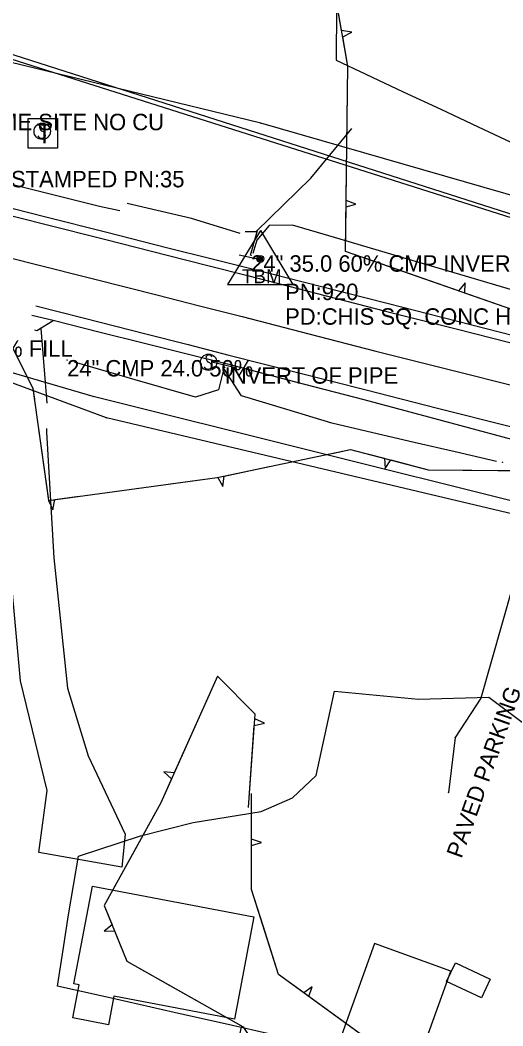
# Model space of a CAD drawing. Extents: x 954793 to 988390, y 1867850 to 1924428.
# Drawn here: x 963802.1 to 963949, y 1900632.7 to 1900938.7 of the extents above; entities that cross this region are included whole.
import ezdxf

# ---------------------------------------------------------------- set-up
doc = ezdxf.new("R2010")
doc.units = 0
for name, color, linetype in [('S_BUILDING', 7, 'Continuous'), ('S_CROSS_DRAIN_ANNOT', 7, 'Continuous'), ('S_DITCHLINE', 7, 'Continuous'), ('S_DRG_PT_SYM', 7, 'Continuous'), ('S_EDGE_BITUMINOUS', 7, 'Continuous'), ('S_EDGE_PAVEMENT', 7, 'Continuous'), ('S_FIBER_OPTIC_CABLE', 7, 'Continuous'), ('S_HEADWALL', 7, 'Continuous'), ('S_OBSCURES', 7, 'Continuous'), ('S_PARKING', 7, 'Continuous'), ('S_PARKING_ANNOT', 7, 'Continuous'), ('S_PAVEMENT_CROWN', 7, 'Continuous'), ('S_PRIMARY_CTL', 7, 'Continuous'), ('S_PRIMARY_CTL_ANNOT', 7, 'Continuous'), ('S_SHOULDER', 7, 'Continuous'), ('S_SIGN', 7, 'Continuous'), ('S_STREAM', 7, 'Continuous'), ('S_SURVEY_TEXT_ANNOT', 7, 'Continuous'), ('S_TELEPHONE_UTILITIES', 7, 'Continuous'), ('S_TREE', 7, 'Continuous'), ('S_UTL_PT_SYM', 7, 'Continuous'), ('S_WATER_UTILITIES', 7, 'Continuous')]:
    doc.layers.add(name, color=color, linetype=linetype)

msp = doc.modelspace()

# ---------------------------------------------------------------- linework, layer by layer
at = {"layer": 'S_BUILDING'}
for points in [[(963824.14, 1900675.21), (963873.25, 1900665.84), (963867.3, 1900634.67), (963830.66, 1900641.66), (963829.01, 1900633.01), (963818.2, 1900635.07), (963820.12, 1900645.13), (963818.46, 1900645.45)], [(963909.91, 1900657.68), (963899.9, 1900629.78), (963923.13, 1900621.44), (963933.14, 1900649.34)], [(963945.15, 1900646.92), (963942.44, 1900641.16), (963931.86, 1900646.14), (963934.57, 1900651.89)]]:
    msp.add_lwpolyline(points, close=True, dxfattribs=at)
at = {"layer": 'S_DITCHLINE'}
for points in [[(963869.03, 1900873.75), (963854.26, 1900878.32), (963834.72, 1900882.9)], [(964131.89, 1900806.2), (964116.37, 1900810.75), (964100.86, 1900815.3), (964085.35, 1900819.86), (964063.95, 1900824.35), (964042.55, 1900828.83), (964028.58, 1900833.18), (964014.6, 1900837.53), (964000.63, 1900841.88), (963986.65, 1900846.23), (963973.95, 1900849.98), (963961.25, 1900853.73), (963948.54, 1900857.48), (963935.84, 1900861.23), (963923.14, 1900864.98), (963910.43, 1900868.73), (963897.73, 1900872.48), (963885.03, 1900876.23), (963877.93, 1900876.21), (963874.16, 1900871.67), (963872.94, 1900867.63)], [(963947.01, 1900804.35), (963934.49, 1900807.27), (963921.98, 1900810.2), (963909.46, 1900813.12), (963896.95, 1900816.05), (963883.22, 1900820.21), (963869.48, 1900824.37), (963864.13, 1900832.62), (963862.47, 1900826.17), (963855.5, 1900823.95), (963837.1, 1900829.26), (963818.7, 1900834.57)]]:
    msp.add_lwpolyline(points, dxfattribs=at)
at = {"layer": 'S_DRG_PT_SYM'}
for points in [[(963872.4, 1900867.12), (963872.4, 1900867.17), (963872.4, 1900867.12), (963872.35, 1900867.12), (963872.4, 1900867.12), (963872.4, 1900867.07), (963872.4, 1900867.12), (963872.45, 1900867.12)], [(963816.42, 1900835.24), (963816.42, 1900835.29), (963816.42, 1900835.24), (963816.37, 1900835.24), (963816.42, 1900835.24), (963816.42, 1900835.19), (963816.42, 1900835.24), (963816.47, 1900835.24)], [(963864.36, 1900833.05), (963864.36, 1900833.1), (963864.36, 1900833.05), (963864.31, 1900833.05), (963864.36, 1900833.05), (963864.36, 1900833), (963864.36, 1900833.05), (963864.41, 1900833.05)], [(963948.82, 1900804.15), (963948.82, 1900804.2), (963948.82, 1900804.15), (963948.77, 1900804.15), (963948.82, 1900804.15), (963948.82, 1900804.1), (963948.82, 1900804.15), (963948.87, 1900804.15)]]:
    msp.add_lwpolyline(points, dxfattribs=at)
at = {"layer": 'S_EDGE_BITUMINOUS'}
msp.add_lwpolyline([(963806.5, 1900844.46), (963807.23, 1900844.26), (963812.16, 1900847.31)], dxfattribs=at)
at = {"layer": 'S_EDGE_PAVEMENT'}
for points in [[(963789.55, 1900881.66), (963809.68, 1900876.6), (963828.25, 1900871.88), (963846.82, 1900867.16), (963859.25, 1900864), (963871.67, 1900860.83), (963892.48, 1900855.48), (963913.3, 1900850.13), (963934.77, 1900844.71), (963956.25, 1900839.28), (963976.36, 1900834.21), (963996.47, 1900829.14), (964018.12, 1900823.63), (964039.78, 1900818.12), (964059.97, 1900812.83), (964080.17, 1900807.55), (964103.06, 1900801.48), (964125.95, 1900795.4), (964143.34, 1900790.79)], [(963806.87, 1900851.7), (963821.29, 1900848.06), (963840.81, 1900843.13), (963853.23, 1900839.95), (963865.65, 1900836.77), (963886.51, 1900831.46), (963907.38, 1900826.14), (963929.14, 1900820.63), (963950.91, 1900815.12), (963971.06, 1900810.05), (963991.21, 1900804.98), (964012.09, 1900799.67), (964032.97, 1900794.37), (964053.05, 1900789.13), (964073.13, 1900783.88), (964096.07, 1900777.8), (964119.01, 1900771.72), (964136.78, 1900766.95)]]:
    msp.add_lwpolyline(points, dxfattribs=at)
at = {"layer": 'S_FIBER_OPTIC_CABLE'}
for p, q in [((964278.11, 1900775.13), (963743.78, 1900946.13)), ((964280.9, 1900773.98), (963742.61, 1900944.77)), ((963824.31, 1900824.17), (963697.76, 1900861.28)), ((963828.41, 1900817.62), (963776.07, 1900836.95)), ((963969.83, 1900787.85), (963824.31, 1900824.17)), ((963964.71, 1900785.39), (963828.41, 1900817.62)), ((963951.9, 1900766.26), (963942.29, 1900732.33)), ((963942.29, 1900732.33), (963934.48, 1900720.39)), ((963934.48, 1900720.39), (963932.41, 1900703.63))]:
    msp.add_line(p, q, dxfattribs=at)
at = {"layer": 'S_HEADWALL'}
for points in [[(963876.23, 1900865.49), (963868.79, 1900867.19)], [(963860.48, 1900834.72), (963868.05, 1900832.88)]]:
    msp.add_lwpolyline(points, dxfattribs=at)
at = {"layer": 'S_OBSCURES'}
for points in [[(963898.42, 1900942.44), (963898.28, 1900926.48), (963907.3, 1900922.2), (963918.69, 1900916.86), (963930.09, 1900911.53), (963941.48, 1900906.19), (963952.88, 1900900.86), (963968.96, 1900898.86), (963985.05, 1900896.86), (964001.13, 1900894.86), (964017.22, 1900892.86), (964039.46, 1900889.39), (964061.69, 1900885.93), (964083.93, 1900882.47), (964106.16, 1900879.01), (964117.13, 1900889.03), (964128.09, 1900899.04)], [(963884.44, 1900628.74), (963866.7, 1900632.75), (963848.96, 1900636.76), (963831.22, 1900640.77), (963813.48, 1900644.78), (963815.28, 1900655.81), (963816.89, 1900666.42), (963819.86, 1900684.34), (963838.77, 1900690.44), (963854.81, 1900694.51), (963875.49, 1900697.89), (963884.97, 1900702.07), (963892.21, 1900708.84), (963896.48, 1900728.39), (963897.72, 1900734.54), (963910.53, 1900733.3), (963923.35, 1900732.06), (963944.75, 1900732.63), (963955.22, 1900724.74)]]:
    msp.add_lwpolyline(points, dxfattribs=at)
at = {"layer": 'S_PARKING'}
msp.add_line((963808.42, 1900844.88), (963810.24, 1900822.08), dxfattribs=at)
msp.add_lwpolyline([(963810.2, 1900814.41), (963810.2, 1900813.25), (963812.44, 1900775.03), (963816.58, 1900735.43), (963822.8, 1900714.82), (963834.09, 1900691.03), (963833.12, 1900680.93), (963807.8, 1900685.36), (963810.33, 1900704.24), (963802.22, 1900737.62), (963797.92, 1900785.51), (963797.43, 1900816.5)], dxfattribs=at)
at = {"layer": 'S_PAVEMENT_CROWN'}
msp.add_lwpolyline([(963785.91, 1900869.69), (963805.93, 1900864.66), (963824.84, 1900859.88), (963843.75, 1900855.09), (963856.72, 1900851.77), (963869.69, 1900848.45), (963890, 1900843.21), (963910.31, 1900837.96), (963932.19, 1900832.47), (963954.08, 1900826.98), (963973.87, 1900822.01), (963993.66, 1900817.05), (964015.18, 1900811.49), (964036.69, 1900805.94), (964056.19, 1900800.87), (964075.7, 1900795.8), (964098.91, 1900789.7), (964122.13, 1900783.6), (964140, 1900778.76)], dxfattribs=at)
msp.add_lwpolyline([(963785.91, 1900869.69), (963805.93, 1900864.66), (963824.84, 1900859.88), (963843.75, 1900855.09), (963856.72, 1900851.77), (963869.69, 1900848.45), (963890, 1900843.21), (963910.31, 1900837.96), (963932.19, 1900832.47), (963954.08, 1900826.98), (963973.87, 1900822.01), (963993.66, 1900817.05), (964015.18, 1900811.49), (964036.69, 1900805.94), (964056.19, 1900800.87), (964075.7, 1900795.8), (964098.91, 1900789.7), (964122.13, 1900783.6), (964140, 1900778.76)], dxfattribs=at)
at = {"layer": 'S_PRIMARY_CTL'}
for p, q in [((963875.24, 1900874.69), (963865.21, 1900858.18)), ((963875.24, 1900874.69), (963885.07, 1900858.18)), ((963865.21, 1900858.18), (963885.07, 1900858.18))]:
    msp.add_line(p, q, dxfattribs=at)
for radius in [1.04, 0.609, 0.344]:
    msp.add_circle((963875.24, 1900865.99), radius, dxfattribs=at)
at = {"layer": 'S_SHOULDER'}
for points in [[(963789.97, 1900883.91), (963810, 1900878.85), (963828.55, 1900874.13), (963847.1, 1900869.42), (963860.11, 1900866.17), (963873.13, 1900862.91), (963893.44, 1900857.73), (963913.75, 1900852.55), (963935.17, 1900847.09), (963956.6, 1900841.63), (963976.8, 1900836.47), (963997, 1900831.3), (964019.39, 1900825.59), (964041.78, 1900819.87), (964062.27, 1900814.48), (964082.77, 1900809.09), (964104.65, 1900803.47), (964126.53, 1900797.85), (964143.87, 1900793.11)], [(963805.72, 1900848.89), (963812.17, 1900847.33), (963826.06, 1900843.83), (963839.95, 1900840.34), (963852.57, 1900837.19), (963865.19, 1900834.04), (963885.94, 1900828.63), (963906.69, 1900823.21), (963930.48, 1900816.84), (963954.27, 1900810.47), (963970.82, 1900806.63), (963990.07, 1900801.85), (964012.86, 1900795.88), (964032.14, 1900791.03), (964049.38, 1900786.61), (964053.27, 1900785.61), (964072.4, 1900780.6), (964087.06, 1900776.66), (964102.74, 1900772.95), (964118.41, 1900769.25), (964136.01, 1900764.37)]]:
    msp.add_lwpolyline(points, dxfattribs=at)
at = {"layer": 'S_SIGN'}
for centre in [(963808.85, 1900904.84), (963859.46, 1900834.58)]:
    msp.add_circle(centre, 2.49, dxfattribs=at)
for centre, radius, start, end in [((963809.53, 1900906.17), 1.5, 167.1196, 241.9813), ((963808.92, 1900906.11), 0.95, 16.5258, 156.8957), ((963808.69, 1900904.02), 1.28, 204.641, 335.359), ((963808.43, 1900903.5), 1.4, 358.6529, 73.7063), ((963860.15, 1900835.9), 1.5, 167.1196, 241.9813), ((963859.54, 1900835.85), 0.95, 16.5258, 156.8957), ((963859.31, 1900833.76), 1.28, 204.641, 335.359), ((963859.05, 1900833.24), 1.4, 358.6529, 73.7063)]:
    msp.add_arc(centre, radius, start, end, dxfattribs=at)
at = {"layer": 'S_STREAM'}
for points in [[(963870.57, 1900874.32), (963873.95, 1900874.31), (963890.55, 1900890.61), (963903.01, 1900905.66)], [(963768.06, 1900896.54), (963826.32, 1900882.03), (963832.43, 1900880.74)], [(963872.25, 1900867.17), (963874.39, 1900874.68)]]:
    msp.add_lwpolyline(points, dxfattribs=at)
at = {"layer": 'S_TELEPHONE_UTILITIES'}
msp.add_lwpolyline([(963804.55, 1900899.69), (963804.55, 1900908.69), (963813.55, 1900908.69), (963813.55, 1900899.69)], close=True, dxfattribs=at)
at = {"layer": 'S_TREE'}
for p, q in [((963903.05, 1900935.04), (963899.92, 1900935.52)), ((963900.26, 1900933.59), (963903.05, 1900935.04)), ((963904.28, 1900882.72), (963901.29, 1900883.77)), ((963901.27, 1900881.81), (963904.28, 1900882.72)), ((963937.47, 1900858.77), (963935.52, 1900856.27)), ((963937.37, 1900855.63), (963937.47, 1900858.77)), ((963913, 1900805.34), (963913.16, 1900802.21)), ((963913.16, 1900802.21), (963914.9, 1900804.84)), ((963862.26, 1900799.52), (963863.8, 1900796.79)), ((963863.8, 1900796.79), (963864.18, 1900799.93)), ((963810.76, 1900792.55), (963812.09, 1900789.71)), ((963812.09, 1900789.71), (963812.71, 1900792.81)), ((963873.38, 1900724.08), (963876.43, 1900724.81)), ((963876.43, 1900724.81), (963873.51, 1900726.04)), ((963849.02, 1900709.64), (963845.9, 1900710)), ((963845.9, 1900710), (963848.22, 1900707.84)), ((963875.51, 1900688.47), (963872.51, 1900689.49)), ((963872.51, 1900687.53), (963875.51, 1900688.47)), ((963830.12, 1900663.44), (963827.69, 1900661.44)), ((963827.69, 1900661.44), (963830.86, 1900661.62)), ((963891, 1900644.54), (963888.41, 1900642.72)), ((963890, 1900641.56), (963891, 1900644.54)), ((963869.44, 1900632.66), (963868.78, 1900629.58))]:
    msp.add_line(p, q, dxfattribs=at)
for points in [[(964135.21, 1900794.75), (964062.93, 1900813.19), (964020.61, 1900828.7), (964020.06, 1900843.82), (964066.23, 1900891.47), (964082.64, 1900918.01), (964088.78, 1900934.16), (964077.47, 1900942.44), (964058.15, 1900939.01), (964039.57, 1900943.53), (964015.95, 1900924.78), (964000.75, 1900907.97), (963980.48, 1900882.61), (963968.7, 1900853.95), (963958.69, 1900848.2), (963901.09, 1900868.28), (963901.83, 1900924.66), (963891.36, 1900984.26), (963875.36, 1901026.93), (963891.25, 1901078.27)], [(963899.92, 1900935.52), (963895.61, 1900960.07)], [(963901.62, 1900908.76), (963901.83, 1900924.66), (963900.26, 1900933.59)], [(963901.29, 1900883.77), (963901.62, 1900908.76)], [(963911.91, 1900864.5), (963901.09, 1900868.28), (963901.27, 1900881.81)], [(963935.52, 1900856.27), (963911.91, 1900864.5)], [(963960.79, 1900849.4), (963958.69, 1900848.2), (963937.37, 1900855.63)], [(963796.63, 1900845.39), (963806.05, 1900826.62), (963810.79, 1900792.55), (963862.1, 1900799.49), (963902.66, 1900808.03), (963926.26, 1900801.88), (963968.49, 1900801.47), (964036.42, 1900788.51), (964075.41, 1900779.74), (964154.37, 1900757.43), (964232.89, 1900735.01), (964256.03, 1900724.13), (964271.84, 1900709.29), (964267.22, 1900682.18), (964244.46, 1900658.15), (964250.89, 1900626.06)], [(963805.87, 1900826.97), (963806.05, 1900826.62), (963806.5, 1900823.35)], [(963807.66, 1900815.01), (963810.78, 1900792.58)], [(963897.47, 1900806.93), (963902.66, 1900808.03), (963913, 1900805.34)], [(963914.9, 1900804.84), (963926.26, 1900801.88), (963939.52, 1900801.75)], [(963864.18, 1900799.93), (963877.9, 1900802.82)], [(963939.52, 1900801.75), (963964.52, 1900801.51)], [(963847.92, 1900797.57), (963862.1, 1900799.49), (963862.26, 1900799.52)], [(963812.71, 1900792.81), (963820.05, 1900793.81)], [(963871.64, 1900699.14), (963873.62, 1900727.54), (963862.16, 1900739.07), (963844.94, 1900700.49), (963827.75, 1900669.29), (963834.6, 1900652.36), (963870.01, 1900632.33), (963883.81, 1900610.89), (963910.56, 1900601.17), (963907.11, 1900629.09), (963880.73, 1900648.32), (963872.49, 1900674.2), (963872.52, 1900703.38)], [(963873.51, 1900726.04), (963873.62, 1900727.54), (963862.16, 1900739.07), (963859.21, 1900732.46)], [(963859.21, 1900732.46), (963849.02, 1900709.64)], [(963871.64, 1900699.14), (963873.38, 1900724.08)], [(963848.22, 1900707.84), (963844.94, 1900700.49), (963836.76, 1900685.65)], [(963872.51, 1900689.49), (963872.52, 1900703.38)], [(963836.76, 1900685.65), (963827.75, 1900669.29), (963830.12, 1900663.44)], [(963876.03, 1900663.08), (963872.49, 1900674.2), (963872.51, 1900687.53)], [(963830.86, 1900661.62), (963834.6, 1900652.36), (963847.68, 1900644.97)], [(963888.41, 1900642.72), (963880.73, 1900648.32), (963876.03, 1900663.08)], [(963847.68, 1900644.97), (963869.44, 1900632.66)], [(963907.58, 1900625.29), (963907.11, 1900629.09), (963890, 1900641.56)]]:
    msp.add_lwpolyline(points, dxfattribs=at)
at = {"layer": 'S_UTL_PT_SYM'}
for points in [[(963875.31, 1900907.33), (963875.31, 1900907.38), (963875.31, 1900907.33), (963875.26, 1900907.33), (963875.31, 1900907.33), (963875.31, 1900907.28), (963875.31, 1900907.33), (963875.36, 1900907.33)], [(963824.31, 1900824.17), (963824.31, 1900824.22), (963824.31, 1900824.17), (963824.26, 1900824.17), (963824.31, 1900824.17), (963824.31, 1900824.12), (963824.31, 1900824.17), (963824.36, 1900824.17)], [(963828.41, 1900817.62), (963828.41, 1900817.67), (963828.41, 1900817.62), (963828.36, 1900817.62), (963828.41, 1900817.62), (963828.41, 1900817.57), (963828.41, 1900817.62), (963828.46, 1900817.62)], [(963942.29, 1900732.33), (963942.29, 1900732.38), (963942.29, 1900732.33), (963942.24, 1900732.33), (963942.29, 1900732.33), (963942.29, 1900732.28), (963942.29, 1900732.33), (963942.34, 1900732.33)], [(963934.48, 1900720.39), (963934.48, 1900720.44), (963934.48, 1900720.39), (963934.43, 1900720.39), (963934.48, 1900720.39), (963934.48, 1900720.34), (963934.48, 1900720.39), (963934.53, 1900720.39)], [(963932.41, 1900703.63), (963932.41, 1900703.68), (963932.41, 1900703.63), (963932.36, 1900703.63), (963932.41, 1900703.63), (963932.41, 1900703.58), (963932.41, 1900703.63), (963932.46, 1900703.63)]]:
    msp.add_lwpolyline(points, dxfattribs=at)
at = {"layer": 'S_WATER_UTILITIES'}
for p, q in [((963875.31, 1900907.33), (963773.09, 1900932.17)), ((964042.6, 1900859.15), (963875.31, 1900907.33))]:
    msp.add_line(p, q, dxfattribs=at)

# ---------------------------------------------------------------- texts
at = {"layer": 'S_CROSS_DRAIN_ANNOT'}
for s, p in [('24" 35.0 60% CMP INVERT OF PIPE', (963872.4, 1900862.12)), ('0% FILL', (963793.23, 1900836.24)), ('24" CMP 24.0 50%', (963816.42, 1900830.24)), ('INVERT OF PIPE', (963864.36, 1900828.05))]:
    msp.add_text(s, height=5, dxfattribs=at).set_placement(p)
at = {"layer": 'S_PARKING_ANNOT'}
msp.add_text('PAVED PARKING', height=5.0004, rotation=70.4183, dxfattribs=at).set_placement((963936.41, 1900683.38))
at = {"layer": 'S_PRIMARY_CTL'}
msp.add_text('TBM', height=4.287, rotation=360, dxfattribs=at).set_placement((963869.59, 1900858.6))
at = {"layer": 'S_PRIMARY_CTL_ANNOT'}
for s, p in [('PD:ARDOT STD. MON. STAMPED PN:35', (963726.56, 1900887.79)), ('PN:920', (963882.74, 1900853.49)), ('PD:CHIS SQ. CONC HW', (963882.74, 1900845.99))]:
    msp.add_text(s, height=5, dxfattribs=at).set_placement(p)
at = {"layer": 'S_SURVEY_TEXT_ANNOT'}
msp.add_text('GRVL DW OLD HOME SITE NO CU', height=5, dxfattribs=at).set_placement((963737.06, 1900905.16))
at = {"layer": 'S_TELEPHONE_UTILITIES'}
msp.add_text('T', height=6, rotation=360, dxfattribs=at).set_placement((963807.12, 1900901.19))

doc.saveas('drawing.dxf')
